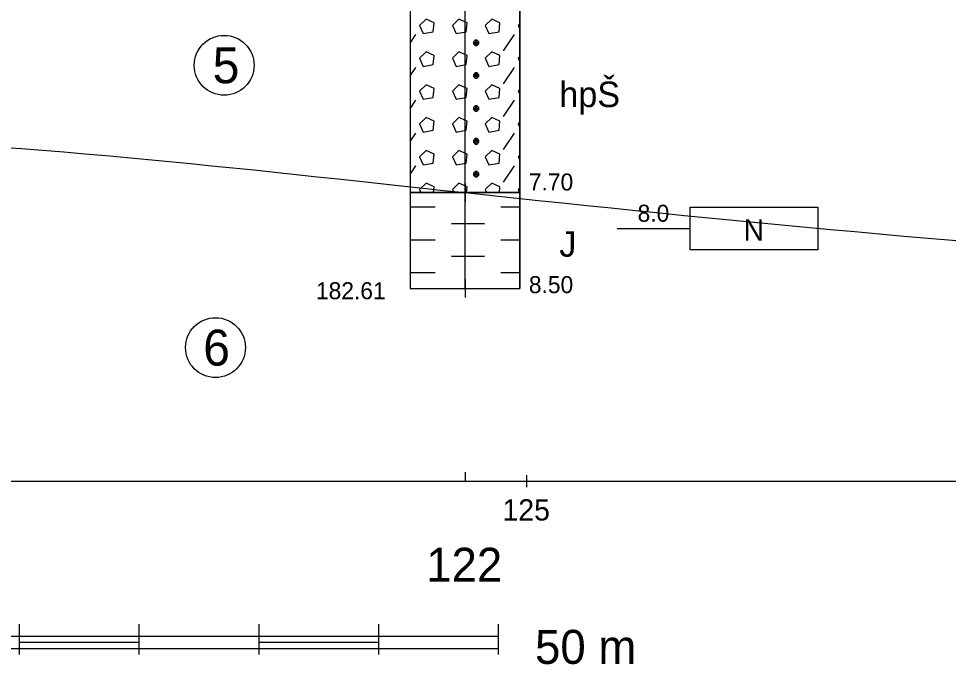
# Model space of a CAD drawing. Extents: x 3042 to 4120, y 576 to 2694.
# Drawn here: x 3337.66 to 3376.49, y 1819.01 to 1845.99 of the extents above; entities that cross this region are included whole.
import ezdxf

# ---------------------------------------------------------------- set-up
doc = ezdxf.new("R2010")
doc.units = 0
for name, color, linetype in [('14', 7, 'Continuous'), ('17', 7, 'Continuous'), ('18', 7, 'Continuous'), ('51', 7, 'Continuous'), ('52', 7, 'Continuous'), ('53', 7, 'Continuous'), ('56', 7, 'Continuous'), ('62', 7, 'Continuous'), ('7', 7, 'Continuous'), ('8', 7, 'Continuous'), ('rozhraní', 7, 'Continuous')]:
    doc.layers.add(name, color=color, linetype=linetype)

msp = doc.modelspace()

# ---------------------------------------------------------------- linework, layer by layer
at = {"layer": '18'}
for p, q in [((3356.302, 1834.717), (3356.302, 1847.215)), ((3356.302, 1835.098), (3356.302, 1834.336)), ((3355.921, 1834.717), (3356.683, 1834.717)), ((3356.302, 1827.048), (3356.302, 1826.667))]:
    msp.add_line(p, q, dxfattribs=at)
at = {"layer": '51'}
for p, q in [((3358.588, 1845.766), (3358.522, 1845.7)), ((3358.522, 1845.7), (3358.588, 1845.552)), ((3354.016, 1844.961), (3354.255, 1845.319)), ((3356.769, 1844.862), (3356.769, 1845.091)), ((3357.912, 1844.634), (3358.369, 1845.319)), ((3358.588, 1844.395), (3358.522, 1844.329)), ((3358.522, 1844.329), (3358.588, 1844.181)), ((3354.016, 1843.59), (3354.255, 1843.948)), ((3357.912, 1843.262), (3358.369, 1843.948)), ((3356.769, 1843.491), (3356.769, 1843.719)), ((3358.588, 1843.023), (3358.522, 1842.957)), ((3358.522, 1842.957), (3358.588, 1842.809)), ((3354.016, 1842.218), (3354.255, 1842.576)), ((3356.769, 1842.119), (3356.769, 1842.348)), ((3357.912, 1841.89), (3358.369, 1842.576)), ((3358.588, 1841.652), (3358.522, 1841.586)), ((3358.522, 1841.586), (3358.588, 1841.437)), ((3354.016, 1840.846), (3354.255, 1841.205)), ((3357.912, 1840.519), (3358.369, 1841.205)), ((3356.769, 1840.747), (3356.769, 1840.976)), ((3358.588, 1840.28), (3358.522, 1840.214)), ((3358.522, 1840.214), (3358.588, 1840.066)), ((3354.016, 1839.475), (3354.255, 1839.833)), ((3356.769, 1839.376), (3356.769, 1839.604)), ((3357.912, 1839.147), (3358.369, 1839.833)), ((3354.407, 1838.842), (3354.463, 1838.717)), ((3355.779, 1838.842), (3355.834, 1838.717)), ((3357.15, 1838.842), (3357.206, 1838.717)), ((3358.588, 1838.908), (3358.522, 1838.842)), ((3358.522, 1838.842), (3358.578, 1838.717)), ((3354.016, 1838.119), (3354.369, 1838.119)), ((3354.369, 1838.119), (3355.055, 1838.119)), ((3357.798, 1838.119), (3358.484, 1838.119)), ((3358.484, 1838.119), (3358.588, 1838.119)), ((3355.741, 1837.433), (3356.426, 1837.433)), ((3356.426, 1837.433), (3357.112, 1837.433)), ((3354.016, 1836.747), (3354.369, 1836.747)), ((3354.369, 1836.747), (3355.055, 1836.747)), ((3357.798, 1836.747), (3358.484, 1836.747)), ((3358.484, 1836.747), (3358.588, 1836.747)), ((3355.741, 1836.061), (3356.426, 1836.061)), ((3356.426, 1836.061), (3357.112, 1836.061)), ((3354.016, 1835.375), (3354.369, 1835.375)), ((3354.369, 1835.375), (3355.055, 1835.375)), ((3357.798, 1835.375), (3358.484, 1835.375)), ((3358.484, 1835.375), (3358.588, 1835.375))]:
    msp.add_line(p, q, dxfattribs=at)
for points in [[(3354.016, 1838.717), (3358.588, 1838.717), (3358.588, 1847.217), (3354.016, 1847.217)], [(3354.016, 1834.717), (3358.588, 1834.717), (3358.588, 1838.717), (3354.016, 1838.717)]]:
    msp.add_lwpolyline(points, close=True, dxfattribs=at)
for points in [[(3354.407, 1845.7), (3354.559, 1845.358), (3354.979, 1845.434), (3355.017, 1845.815), (3354.674, 1845.967), (3354.407, 1845.7)], [(3355.779, 1845.7), (3355.931, 1845.358), (3356.35, 1845.434), (3356.388, 1845.815), (3356.045, 1845.967), (3355.779, 1845.7)], [(3357.15, 1845.7), (3357.303, 1845.358), (3357.722, 1845.434), (3357.76, 1845.815), (3357.417, 1845.967), (3357.15, 1845.7)], [(3356.731, 1845.091), (3356.655, 1845.015), (3356.655, 1844.938), (3356.731, 1844.862), (3356.807, 1844.862), (3356.884, 1844.938), (3356.884, 1845.015), (3356.807, 1845.091), (3356.731, 1845.091), (3356.884, 1844.938), (3356.655, 1844.938), (3356.807, 1845.091)], [(3354.407, 1844.329), (3354.559, 1843.986), (3354.979, 1844.062), (3355.017, 1844.443), (3354.674, 1844.596), (3354.407, 1844.329)], [(3355.779, 1844.329), (3355.931, 1843.986), (3356.35, 1844.062), (3356.388, 1844.443), (3356.045, 1844.596), (3355.779, 1844.329)], [(3357.15, 1844.329), (3357.303, 1843.986), (3357.722, 1844.062), (3357.76, 1844.443), (3357.417, 1844.596), (3357.15, 1844.329)], [(3356.731, 1843.719), (3356.655, 1843.643), (3356.655, 1843.567), (3356.731, 1843.491), (3356.807, 1843.491), (3356.884, 1843.567), (3356.884, 1843.643), (3356.807, 1843.719), (3356.731, 1843.719), (3356.884, 1843.567), (3356.655, 1843.567), (3356.807, 1843.719)], [(3354.407, 1842.957), (3354.559, 1842.614), (3354.979, 1842.691), (3355.017, 1843.072), (3354.674, 1843.224), (3354.407, 1842.957)], [(3355.779, 1842.957), (3355.931, 1842.614), (3356.35, 1842.691), (3356.388, 1843.072), (3356.045, 1843.224), (3355.779, 1842.957)], [(3357.15, 1842.957), (3357.303, 1842.614), (3357.722, 1842.691), (3357.76, 1843.072), (3357.417, 1843.224), (3357.15, 1842.957)], [(3356.731, 1842.348), (3356.655, 1842.271), (3356.655, 1842.195), (3356.731, 1842.119), (3356.807, 1842.119), (3356.884, 1842.195), (3356.884, 1842.271), (3356.807, 1842.348), (3356.731, 1842.348), (3356.884, 1842.195), (3356.655, 1842.195), (3356.807, 1842.348)], [(3354.407, 1841.586), (3354.559, 1841.243), (3354.979, 1841.319), (3355.017, 1841.7), (3354.674, 1841.852), (3354.407, 1841.586)], [(3355.779, 1841.586), (3355.931, 1841.243), (3356.35, 1841.319), (3356.388, 1841.7), (3356.045, 1841.852), (3355.779, 1841.586)], [(3357.15, 1841.586), (3357.303, 1841.243), (3357.722, 1841.319), (3357.76, 1841.7), (3357.417, 1841.852), (3357.15, 1841.586)], [(3356.731, 1840.976), (3356.655, 1840.9), (3356.655, 1840.824), (3356.731, 1840.747), (3356.807, 1840.747), (3356.884, 1840.824), (3356.884, 1840.9), (3356.807, 1840.976), (3356.731, 1840.976), (3356.884, 1840.824), (3356.655, 1840.824), (3356.807, 1840.976)], [(3354.407, 1840.214), (3354.559, 1839.871), (3354.979, 1839.947), (3355.017, 1840.328), (3354.674, 1840.481), (3354.407, 1840.214)], [(3355.779, 1840.214), (3355.931, 1839.871), (3356.35, 1839.947), (3356.388, 1840.328), (3356.045, 1840.481), (3355.779, 1840.214)], [(3357.15, 1840.214), (3357.303, 1839.871), (3357.722, 1839.947), (3357.76, 1840.328), (3357.417, 1840.481), (3357.15, 1840.214)], [(3356.731, 1839.604), (3356.655, 1839.528), (3356.655, 1839.452), (3356.731, 1839.376), (3356.807, 1839.376), (3356.884, 1839.452), (3356.884, 1839.528), (3356.807, 1839.604), (3356.731, 1839.604), (3356.884, 1839.452), (3356.655, 1839.452), (3356.807, 1839.604)], [(3354.993, 1838.717), (3355.017, 1838.957), (3354.674, 1839.109), (3354.407, 1838.842)], [(3356.364, 1838.717), (3356.388, 1838.957), (3356.045, 1839.109), (3355.779, 1838.842)], [(3357.736, 1838.717), (3357.76, 1838.957), (3357.417, 1839.109), (3357.15, 1838.842)]]:
    msp.add_lwpolyline(points, dxfattribs=at)
at = {"layer": '53'}
for p, q in [((3354.016, 1877.217), (3354.016, 1834.717)), ((3358.588, 1877.217), (3358.588, 1834.717)), ((3354.016, 1838.717), (3358.588, 1838.717)), ((3354.016, 1834.717), (3358.588, 1834.717))]:
    msp.add_line(p, q, dxfattribs=at)
at = {"layer": '56'}
for p, q in [((3356.302, 1839.098), (3356.302, 1838.336)), ((3355.921, 1838.717), (3356.683, 1838.717)), ((3356.302, 1835.098), (3356.302, 1834.336)), ((3355.921, 1834.717), (3356.683, 1834.717))]:
    msp.add_line(p, q, dxfattribs=at)
at = {"layer": '62'}
msp.add_line((3362.652, 1837.217), (3365.7, 1837.217), dxfattribs=at)
msp.add_lwpolyline([(3371.034, 1836.328), (3365.7, 1836.328), (3365.7, 1838.106), (3371.034, 1838.106), (3371.034, 1836.328)], dxfattribs=at)
at = {"layer": '7'}
for p, q in [((3358.882, 1826.413), (3358.882, 1826.921)), ((3233.882, 1826.667), (3464.028, 1826.667))]:
    msp.add_line(p, q, dxfattribs=at)
at = {"layer": '8'}
for p, q in [((3337.702, 1819.428), (3337.702, 1820.698)), ((3342.702, 1819.428), (3342.702, 1820.698)), ((3347.702, 1819.428), (3347.702, 1820.698)), ((3352.702, 1819.428), (3352.702, 1820.698)), ((3357.702, 1819.428), (3357.702, 1820.698)), ((3307.702, 1820.19), (3357.702, 1820.19)), ((3337.702, 1819.936), (3342.702, 1819.936)), ((3347.702, 1819.936), (3352.702, 1819.936)), ((3307.702, 1819.682), (3357.702, 1819.682))]:
    msp.add_line(p, q, dxfattribs=at)
at = {"layer": 'rozhraní'}
for centre in [(3346.245, 1844.035), (3345.882, 1832.243)]:
    msp.add_circle(centre, 1.25, dxfattribs=at)
msp.add_spline([(3234.6, 1842.717), (3243.882, 1842.717), (3286.672, 1840.117), (3328.072, 1841.067), (3356.302, 1838.717), (3421.522, 1834.717), (3432.568, 1834.909)], degree=3, dxfattribs=at)

# ---------------------------------------------------------------- texts
at = {"layer": '14'}
msp.add_text('122', height=1.4224, dxfattribs=at).set_placement((3354.682, 1822.461))
at = {"layer": '17'}
msp.add_text('182.61', height=0.7112, dxfattribs=at).set_placement((3350.079, 1834.265))
at = {"layer": '52'}
for s, height, p in [('hpŠ', 1.0668, (3360.239, 1842.289)), ('7.70', 0.7112, (3358.969, 1838.806)), ('J', 1.067, (3360.239, 1836.039)), ('8.50', 0.7112, (3358.969, 1834.519))]:
    msp.add_text(s, height=height, dxfattribs=at).set_placement(p)
at = {"layer": '62'}
for s, height, p in [('8.0', 0.7112, (3363.509, 1837.501)), ('N', 0.889, (3367.933, 1836.715))]:
    msp.add_text(s, height=height, dxfattribs=at).set_placement(p)
at = {"layer": '7'}
msp.add_text('125', height=0.889, dxfattribs=at).set_placement((3357.866, 1825.022))
at = {"layer": '8'}
msp.add_text('50 m', height=1.4224, dxfattribs=at).set_placement((3359.226, 1819.032))
at = {"layer": 'rozhraní'}
for s, p in [('5', (3345.764, 1843.285)), ('6', (3345.371, 1831.493))]:
    msp.add_text(s, height=1.5, dxfattribs=at).set_placement(p)

doc.saveas('drawing.dxf')
